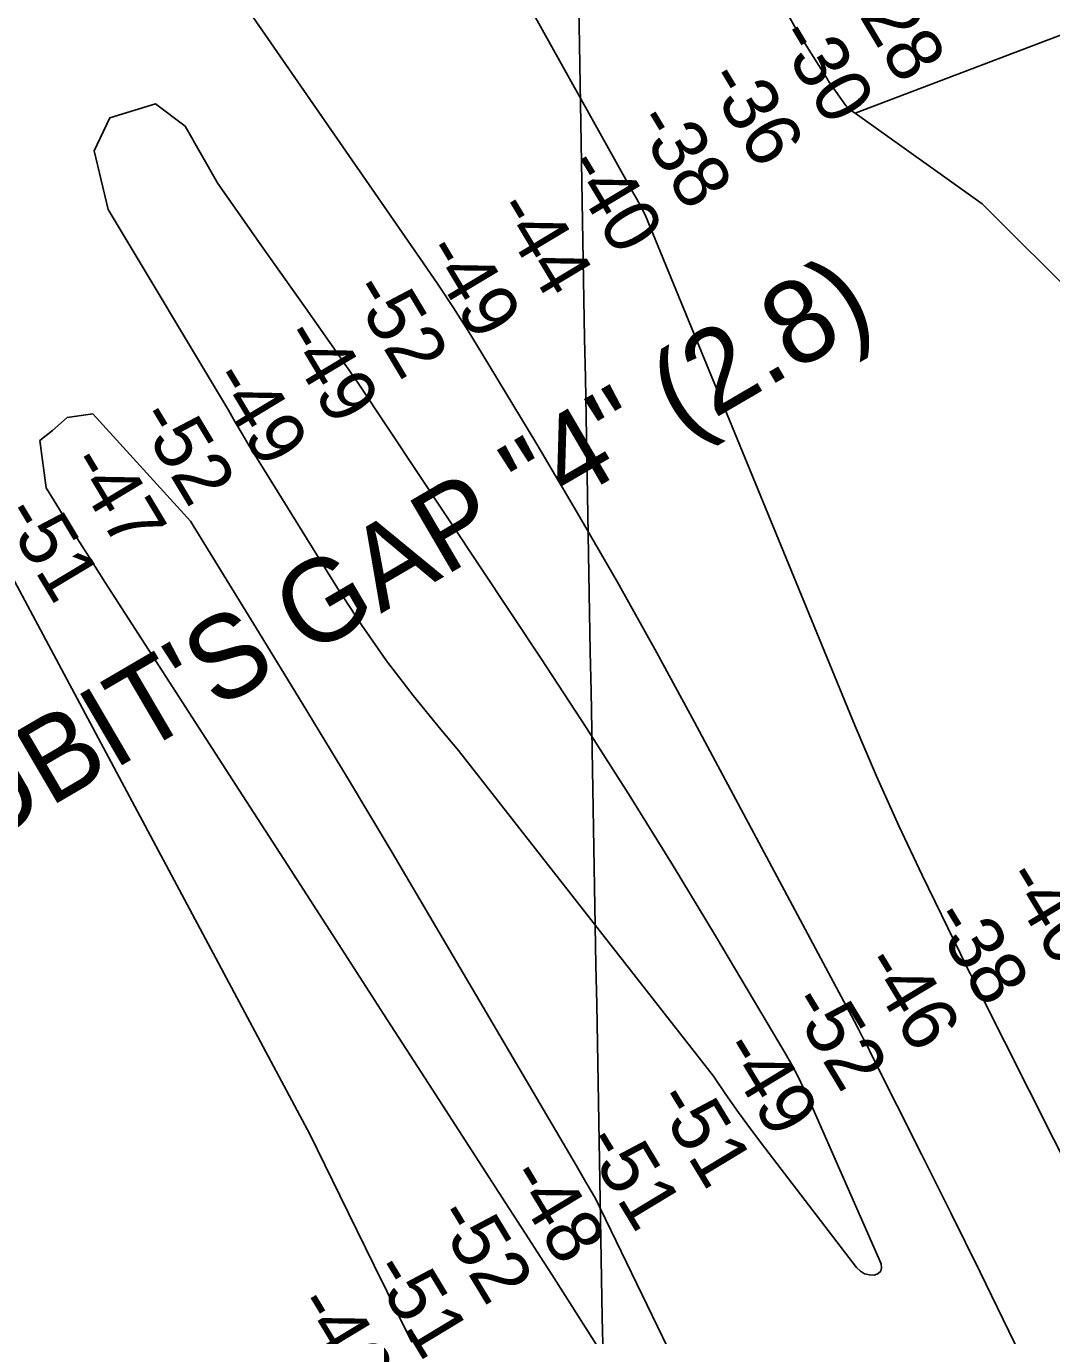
# Model space of a CAD drawing. Extents: x 3914892 to 3953151, y 242587 to 268572.
# Drawn here: x 3939590 to 3940830, y 256282 to 257865 of the extents above; entities that cross this region are included whole.
import ezdxf

# ---------------------------------------------------------------- set-up
doc = ezdxf.new("R2010")
doc.units = 0
for name, color, linetype in [('V-CHAN-NAID', 7, 'Continuous'), ('V-GRID-MAJR', 7, 'Continuous'), ('V-RIVR-RANG', 7, 'Continuous'), ('V-TOPO-DPTH', 7, 'Continuous'), ('V-TOPO-MAJR', 7, 'Continuous'), ('V-TOPO-MINR', 7, 'Continuous')]:
    doc.layers.add(name, color=color, linetype=linetype)

msp = doc.modelspace()

# ---------------------------------------------------------------- linework, layer by layer
at = {"layer": 'V-GRID-MAJR'}
msp.add_spline([(3940428.975, 248401.018), (3940319.725, 254457.832), (3940210.42, 260517.73), (3940101.115, 266577.62), (3940101.059, 266580.712)], degree=3, dxfattribs=at)
at = {"layer": 'V-TOPO-DPTH'}
msp.add_line((3940916.7946737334, 257883.60607081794), (3940592.1881537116, 257760.18646806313), dxfattribs=at)
for points in [[(3940051.937803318, 258151.6904757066), (3940316.8800802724, 257676.48161290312), (3940322.282292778, 257666.7554470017), (3940327.663696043, 257657.0178245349), (3940333.013885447, 257647.26301722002), (3940338.343265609, 257637.4967533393), (3940591.968852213, 257019.2882392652), (3940617.7253152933, 256958.61147191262), (3940644.9310261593, 256898.57052935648), (3940673.102902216, 256838.95346999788), (3940719.4773164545, 256743.79137536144), (3940725.2106421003, 256732.08512888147), (3940730.9747205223, 256720.39412016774), (3940736.7849281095, 256708.72596810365), (3940742.625888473, 256697.0730538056), (3941159.9394452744, 255868.6064117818)], [(3941159.9394452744, 255868.6064117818), (3940742.625888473, 256697.0730538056), (3940736.7849281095, 256708.72596810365), (3940730.9747205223, 256720.39412016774), (3940725.2106421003, 256732.08512888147), (3940719.4773164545, 256743.79137536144), (3940673.102902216, 256838.95346999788), (3940644.9310261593, 256898.57052935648), (3940617.7253152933, 256958.61147191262), (3940591.968852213, 257019.2882392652), (3940338.343265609, 257637.4967533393), (3940333.013885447, 257647.26301722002), (3940327.663696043, 257657.0178245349), (3940322.282292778, 257666.7554470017), (3940316.8800802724, 257676.48161290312), (3940051.937803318, 258151.6904757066)], [(3940592.1881537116, 257760.18646806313), (3940590.0514701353, 257761.47956249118), (3940587.686953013, 257763.20757819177), (3940585.4164528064, 257765.07672217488), (3940583.291263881, 257767.1191340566), (3940581.2631596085, 257769.2480741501), (3940579.3806823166, 257771.506806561), (3940577.5952896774, 257773.85206718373), (3940564.6521679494, 257792.0802031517), (3940563.068603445, 257794.3490039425), (3940561.509800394, 257796.6344021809), (3940559.9881395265, 257798.94469659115), (3940558.491240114, 257801.27158844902), (3940533.538364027, 257840.7580072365), (3940521.2747341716, 257861.190364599), (3940509.655623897, 257881.96401162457)], [(3940592.1881537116, 257760.18646806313), (3940590.0514701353, 257761.47956249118), (3940587.686953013, 257763.20757819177), (3940585.4164528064, 257765.07672217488), (3940583.291263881, 257767.1191340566), (3940581.2631596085, 257769.2480741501), (3940579.3806823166, 257771.506806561), (3940577.5952896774, 257773.85206718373), (3940564.6521679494, 257792.0802031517), (3940563.068603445, 257794.3490039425), (3940561.509800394, 257796.6344021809), (3940559.9881395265, 257798.94469659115), (3940558.491240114, 257801.27158844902), (3940533.538364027, 257840.7580072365), (3940521.2747341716, 257861.190364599), (3940509.655623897, 257881.96401162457)], [(3941254.673303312, 257023.21567602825), (3941204.178938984, 257102.3866876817), (3941116.9019679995, 257212.10425155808), (3941044.6564907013, 257310.96284335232), (3940972.411013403, 257409.82143514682), (3940866.3944330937, 257530.33162739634), (3940745.545390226, 257650.57644480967), (3940592.1881537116, 257760.18646806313)]]:
    msp.add_lwpolyline(points, dxfattribs=at)
at = {"layer": 'V-TOPO-MAJR'}
for points in [[(3940812.382495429, 256216.5252565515), (3940777.8811951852, 256287.84823252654), (3940743.1398180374, 256359.05332010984), (3940708.0383255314, 256430.08157510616), (3940672.696756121, 256500.99194171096), (3940612.0191434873, 256621.96909303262), (3940606.796776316, 256632.28199349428), (3940601.5217021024, 256642.56760578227), (3940596.167567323, 256652.81228580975), (3940590.760725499, 256663.0296776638), (3940398.043154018, 257023.84311891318), (3940351.8515498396, 257108.73038076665), (3940304.789178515, 257193.12313997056), (3940256.4206564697, 257276.77414520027), (3940207.1813672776, 257359.93064778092), (3940141.2815859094, 257469.2760566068), (3940124.076064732, 257497.21886058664), (3940106.520595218, 257524.93530861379), (3940088.4402032, 257552.31222271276), (3940070.0098628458, 257579.46278085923), (3939755.701372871, 258033.1211966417)], [(3939265.2591513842, 257922.7279221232), (3939488.057930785, 257440.32890601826), (3939569.2644913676, 257206.6430117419), (3939933.2660424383, 256524.9941585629), (3939969.0510497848, 256451.76382013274), (3940010.583584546, 256367.206064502), (3940025.7298360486, 256336.31605336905), (3940040.8480142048, 256305.41233237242), (3940055.9240823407, 256274.48804658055)], [(3939613.920833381, 257307.35180284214), (3939606.45093612, 257364.39483183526), (3939621.7172889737, 257376.74414853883), (3939639.502869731, 257392.55817690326), (3939670.3982701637, 257396.98489607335), (3939788.575579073, 257267.0254314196), (3939868.4701065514, 257137.22025220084), (3939923.496910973, 257047.1921013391), (3939978.1489493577, 256956.93860403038), (3940032.2388386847, 256866.34708705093), (3940085.953961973, 256775.53022362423), (3940255.067942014, 256487.56789790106), (3940266.573270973, 256467.81766441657), (3940277.9852226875, 256448.01405980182), (3940465.665861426, 256061.3117905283)], [(3940298.498935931, 256241.47129716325), (3940225.2081508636, 256356.19668421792), (3940211.3281097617, 256377.8884135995), (3940197.4267321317, 256399.56643834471), (3940183.4933497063, 256421.22390613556), (3940169.5386307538, 256442.86766929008), (3940080.7609815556, 256580.33873107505), (3940022.409950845, 256670.7132419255), (3939964.070273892, 256761.09507988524), (3939905.747627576, 256851.48790850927), (3939847.4363350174, 256941.88806424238), (3939685.5583879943, 257192.89979793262), (3939666.860615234, 257222.1582515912), (3939648.325335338, 257251.51834997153), (3939630.033794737, 257281.03091543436), (3939613.920833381, 257307.35180284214)]]:
    msp.add_lwpolyline(points, dxfattribs=at)
msp.add_lwpolyline([(3940622.9525763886, 256360.17029051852), (3940619.908750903, 256357.37215050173), (3940615.4727581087, 256355.3903194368), (3940609.2193203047, 256355.7793403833), (3940603.452022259, 256357.28733062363), (3940598.4139338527, 256360.47377480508), (3940593.861985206, 256364.77918828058), (3940482.9025811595, 256509.44761714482), (3940466.8875624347, 256530.73311997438), (3940451.1393972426, 256552.21051882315), (3940435.791512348, 256573.97576170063), (3940420.710480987, 256595.93290059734), (3940112.615292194, 256989.79542637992), (3940091.1112995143, 257015.10480771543), (3940057.7034638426, 257056.2445012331), (3940025.5626615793, 257098.3084709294), (3939995.3224094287, 257141.7588548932), (3939966.3491906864, 257186.13351503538), (3939868.279482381, 257343.8896228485), (3939859.584400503, 257358.11982544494), (3939851.036944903, 257372.43662970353), (3939842.710928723, 257386.88333645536), (3939834.532538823, 257401.41664486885), (3939689.0590354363, 257643.97062078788), (3939671.9809634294, 257714.84898188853), (3939691.0297586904, 257754.7364116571), (3939746.0639569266, 257771.5397027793), (3939782.1200920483, 257744.50216779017), (3939821.627115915, 257675.08894116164), (3939848.0774721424, 257637.51276803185), (3939874.5329119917, 257599.94017512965), (3939900.9959772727, 257562.372952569), (3939927.4641261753, 257524.80931023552), (3939970.18431577, 257464.19380941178), (3939975.2665053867, 257456.92028143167), (3939980.3091314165, 257449.61966260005), (3939985.292412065, 257442.2784074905), (3939990.236129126, 257434.91006152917), (3940212.939143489, 257100.05757690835), (3940266.9863298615, 257017.42409749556), (3940320.177939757, 256934.25265188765), (3940372.086184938, 256850.27425698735), (3940423.1388536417, 256765.7578958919), (3940507.38963028, 256623.8318811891), (3940515.4094158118, 256609.73847229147), (3940523.076354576, 256595.46381622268), (3940530.2140231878, 256580.9172893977), (3940536.9988450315, 256566.1895154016), (3940623.471558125, 256369.0318063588), (3940623.908150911, 256364.19289396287)], close=True, dxfattribs=at)
at = {"layer": 'V-TOPO-MINR'}
for points in [[(3941159.9394452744, 255868.6064117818), (3940742.625888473, 256697.0730538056), (3940736.7849281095, 256708.72596810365), (3940730.9747205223, 256720.39412016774), (3940725.2106421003, 256732.08512888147), (3940719.4773164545, 256743.79137536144), (3940673.102902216, 256838.95346999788), (3940644.9310261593, 256898.57052935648), (3940617.7253152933, 256958.61147191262), (3940591.968852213, 257019.2882392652), (3940338.343265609, 257637.4967533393), (3940333.013885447, 257647.26301722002), (3940327.663696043, 257657.0178245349), (3940322.282292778, 257666.7554470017), (3940316.8800802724, 257676.48161290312), (3940051.937803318, 258151.6904757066)], [(3940592.1881537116, 257760.18646806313), (3940590.0514701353, 257761.47956249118), (3940587.686953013, 257763.20757819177), (3940585.4164528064, 257765.07672217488), (3940583.291263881, 257767.1191340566), (3940581.2631596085, 257769.2480741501), (3940579.3806823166, 257771.506806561), (3940577.5952896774, 257773.85206718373), (3940564.6521679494, 257792.0802031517), (3940563.068603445, 257794.3490039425), (3940561.509800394, 257796.6344021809), (3940559.9881395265, 257798.94469659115), (3940558.491240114, 257801.27158844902), (3940533.538364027, 257840.7580072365), (3940521.2747341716, 257861.190364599), (3940509.655623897, 257881.96401162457)], [(3940592.1881537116, 257760.18646806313), (3940745.545390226, 257650.57644480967), (3940866.3944330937, 257530.33162739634), (3940972.411013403, 257409.82143514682), (3941044.6564907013, 257310.96284335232), (3941116.9019679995, 257212.10425155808), (3941204.178938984, 257102.3866876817), (3941276.6897911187, 256988.6956333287), (3941334.500868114, 256867.32297286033), (3941382.3154412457, 256682.71331539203), (3941398.3420905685, 256616.2326087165), (3941426.819960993, 256475.78862037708), (3941459.337665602, 256316.87039754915), (3941476.0940957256, 256209.6004188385), (3941528.00977624, 256065.7850620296)]]:
    msp.add_lwpolyline(points, dxfattribs=at)

# ---------------------------------------------------------------- texts
at = {"layer": 'V-CHAN-NAID'}
msp.add_text('CUBIT\'S GAP "4" (2.8)', height=100.00000199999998, rotation=30.329086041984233, dxfattribs=at).set_placement((3939451.363837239, 256823.15606041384))
at = {"layer": 'V-RIVR-RANG'}
for s, rotation, p in [('-28', 300.981, (3940581.1071245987, 257903.78084567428)), ('-30', 300.981, (3940494.838780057, 257853.19629034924)), ('-36', 300.981, (3940409.386124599, 257801.2548456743)), ('-38', 300.981, (3940323.2535615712, 257750.4441421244)), ('-40', 300.981, (3940239.1577212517, 257696.2402152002)), ('-44', 300.981, (3940153.839847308, 257644.07262230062)), ('-49', 300.981, (3940067.978847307, 257592.80962230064)), ('-52', 300.981, (3939979.538998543, 257545.84243857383)), ('-49', 300.981, (3939896.2578473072, 257490.28262230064)), ('-49', 300.981, (3939810.396847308, 257439.01962230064)), ('-52', 300.981, (3939721.9559985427, 257392.05243857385)), ('-47', 300.981, (3939638.39820451, 257336.95504479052)), ('-51', 300.981, (3939558.789233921, 257275.27910040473)), ('-40', 301.16155555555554, (3940769.320610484, 256835.7060906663)), ('-38', 301.16155555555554, (3940681.8471950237, 256787.10744047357)), ('-46', 301.16155555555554, (3940598.3320909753, 256731.96193301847)), ('-52', 301.16155555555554, (3940510.17620803, 256684.49087890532)), ('-49', 301.16155555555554, (3940427.071584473, 256628.66921380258)), ('-51', 301.16155555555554, (3940347.378298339, 256567.2035683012)), ('-51', 301.16155555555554, (3940261.679298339, 256515.6705683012)), ('-48', 301.16155555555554, (3940169.5651039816, 256474.74537145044)), ('-52', 301.16155555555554, (3940081.68220803, 256426.8228789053)), ('-51', 301.16155555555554, (3940004.583298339, 256361.0695683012)), ('-46', 301.16155555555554, (3939912.7420909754, 256319.69293301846))]:
    msp.add_text(s, height=67, rotation=rotation, dxfattribs=at).set_placement(p)

doc.saveas('drawing.dxf')
